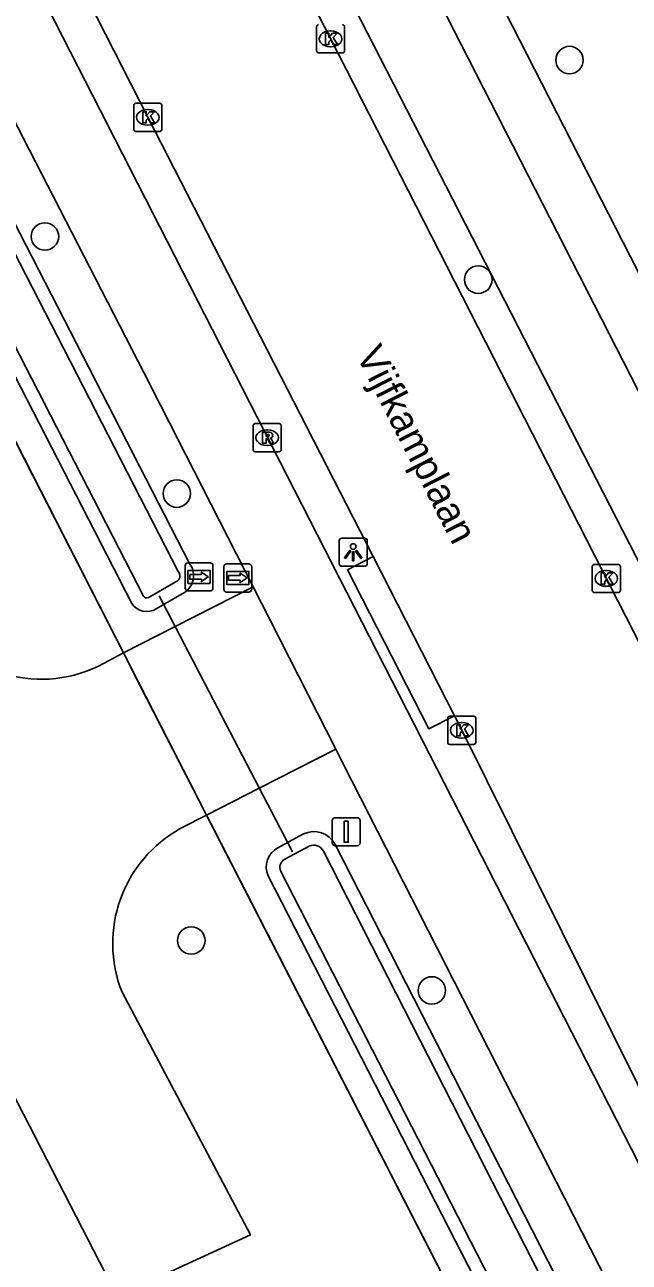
# Model space of a CAD drawing. Extents: x 158838 to 160074, y 386376 to 387776.
# Drawn here: x 159786.5 to 159807.99, y 387354.12 to 387398.14 of the extents above; entities that cross this region are included whole.
import ezdxf

# ---------------------------------------------------------------- set-up
doc = ezdxf.new("R2010")
doc.units = 0
for name, color, linetype in [('IMGEO_Berm_groen', 7, 'Continuous'), ('IMGEO_Boom', 7, 'Continuous'), ('IMGEO_Duiker', 7, 'Continuous'), ('IMGEO_Fietspad_open', 7, 'Continuous'), ('IMGEO_Hek', 7, 'Continuous'), ('IMGEO_Kolk', 7, 'Continuous'), ('IMGEO_Lichtpunt', 7, 'Continuous'), ('IMGEO_Openbare_ruimte_label', 7, 'Continuous'), ('IMGEO_Rijbaan_lokaal_open', 7, 'Continuous'), ('IMGEO_Rioolput', 7, 'Continuous'), ('IMGEO_Vlaggenmast', 7, 'Continuous'), ('IMGEO_Voetpad_open', 7, 'Continuous'), ('IMGEO_Waterloop', 7, 'Continuous'), ('IMGEO_Wegwijzer', 7, 'Continuous')]:
    doc.layers.add(name, color=color, linetype=linetype)

msp = doc.modelspace()

# ---------------------------------------------------------------- linework, layer by layer
at = {"layer": 'IMGEO_Berm_groen'}
for points in [[(159792.368, 387378.955), (159756.989, 387447.855)], [(159754.776, 387446.721), (159790.305, 387377.55)], [(159790.006, 387375.795), (159786.225, 387383.196)], [(159791.171, 387377.364), (159792.09, 387377.895)], [(159806.44, 387343.733), (159793.244, 387369.48), (159792.963, 387370.028)], [(159796.409, 387369.356), (159795.495, 387368.868)], [(159795.146, 387367.863), (159810.341, 387338.219), (159825.132, 387309.781), (159827.322, 387305.202), (159827.912, 387305.579), (159828.821, 387306.159), (159827.184, 387310.388), (159823.284, 387318.54), (159797.531, 387368.984)]]:
    msp.add_lwpolyline(points, dxfattribs=at)
for centre, radius, start, end in [((159791.789, 387378.54), 0.712, 294.9882, 35.6205), ((159790.834, 387377.905), 0.637, 213.8459, 301.9104), ((159796.779, 387368.594), 0.847, 27.4004, 115.9136), ((159795.884, 387368.17), 0.799, 119.1267, 202.5728)]:
    msp.add_arc(centre, radius, start, end, dxfattribs=at)
at = {"layer": 'IMGEO_Boom'}
for centre in [(159805.865, 387396.885), (159787.214, 387390.609), (159802.622, 387389.075), (159791.903, 387381.464), (159792.418, 387365.566), (159800.971, 387363.79)]:
    msp.add_circle(centre, 0.489, dxfattribs=at)
at = {"layer": 'IMGEO_Duiker'}
msp.add_lwpolyline([(159791.275, 387377.83), (159796.015, 387368.717)], dxfattribs=at)
at = {"layer": 'IMGEO_Fietspad_open'}
for points in [[(159833.322, 387308.736), (159743.948, 387483.569), (159721.707, 387527.076)], [(159758.471, 387448.614), (159759.831, 387445.955), (159771.699, 387422.793), (159790.728, 387385.768), (159794.612, 387378.149)], [(159918.647, 387236.535), (159918.607, 387236.565), (159908.855, 387243.859), (159904.407, 387247.493), (159901.963, 387250), (159886.918, 387265.432), (159859.238, 387294.014), (159852.761, 387301.888), (159846.894, 387310.468), (159841.816, 387319.539), (159836.803, 387329.409), (159832.191, 387338.423), (159795.722, 387409.755), (159793.998, 387413.217)], [(159791.457, 387411.953), (159827.565, 387341.517)], [(159797.555, 387372.375), (159795.231, 387376.934), (159794.612, 387378.149)], [(159797.555, 387372.375), (159797.832, 387371.833), (159811.761, 387344.505), (159818.777, 387330.765), (159829.61, 387309.487), (159831.328, 387306.411)]]:
    msp.add_lwpolyline(points, dxfattribs=at)
at = {"layer": 'IMGEO_Hek'}
for points in [[(159780.272, 387394.849), (159790.006, 387375.795)], [(159790.006, 387375.795), (159792.927, 387370.099)], [(159792.927, 387370.099), (159792.963, 387370.028), (159806.44, 387343.733)]]:
    msp.add_lwpolyline(points, dxfattribs=at)
at = {"layer": 'IMGEO_Kolk'}
for p, q in [((159796.869, 387397.215), (159796.869, 387398.067)), ((159797.357, 387397.921), (159797.382, 387397.921)), ((159797.87, 387398.067), (159797.87, 387397.215)), ((159797.796, 387397.141), (159796.944, 387397.141)), ((159797.38, 387397.361), (159797.355, 387397.361)), ((159790.37, 387394.421), (159790.37, 387395.273)), ((159790.445, 387395.347), (159791.297, 387395.347)), ((159791.371, 387395.273), (159791.371, 387394.421)), ((159790.858, 387395.127), (159790.883, 387395.127)), ((159791.297, 387394.347), (159790.445, 387394.347)), ((159790.881, 387394.567), (159790.856, 387394.567)), ((159806.749, 387378.945), (159807.601, 387378.945)), ((159806.674, 387378.019), (159806.674, 387378.871)), ((159807.162, 387378.725), (159807.187, 387378.725)), ((159807.675, 387378.871), (159807.675, 387378.019)), ((159807.185, 387378.165), (159807.16, 387378.165)), ((159807.601, 387377.945), (159806.749, 387377.945)), ((159801.534, 387372.618), (159801.534, 387373.47)), ((159801.609, 387373.544), (159802.461, 387373.544)), ((159802.022, 387373.324), (159802.047, 387373.324)), ((159802.535, 387373.47), (159802.535, 387372.618)), ((159802.045, 387372.764), (159802.02, 387372.764)), ((159802.461, 387372.544), (159801.609, 387372.544))]:
    msp.add_line(p, q, dxfattribs=at)
for points in [[(159796.869, 387397.215), (159796.869, 387398.067)], [(159797.87, 387398.067), (159797.87, 387397.215)], [(159797.19, 387397.841), (159797.313, 387397.841), (159797.313, 387397.69), (159797.443, 387397.841), (159797.607, 387397.841), (159797.461, 387397.69), (159797.614, 387397.441), (159797.462, 387397.441), (159797.377, 387397.605), (159797.313, 387397.538), (159797.313, 387397.441), (159797.19, 387397.441), (159797.19, 387397.841)], [(159797.796, 387397.141), (159796.944, 387397.141)], [(159790.37, 387394.421), (159790.37, 387395.273)], [(159790.445, 387395.347), (159791.297, 387395.347)], [(159791.371, 387395.273), (159791.371, 387394.421)], [(159790.691, 387395.047), (159790.814, 387395.047), (159790.814, 387394.896), (159790.944, 387395.047), (159791.108, 387395.047), (159790.962, 387394.896), (159791.115, 387394.647), (159790.963, 387394.647), (159790.878, 387394.811), (159790.814, 387394.744), (159790.814, 387394.647), (159790.691, 387394.647), (159790.691, 387395.047)], [(159791.297, 387394.347), (159790.445, 387394.347)], [(159806.749, 387378.945), (159807.601, 387378.945)], [(159806.674, 387378.019), (159806.674, 387378.871)], [(159806.995, 387378.645), (159807.118, 387378.645), (159807.118, 387378.494), (159807.248, 387378.645), (159807.412, 387378.645), (159807.266, 387378.494), (159807.419, 387378.245), (159807.267, 387378.245), (159807.182, 387378.409), (159807.118, 387378.342), (159807.118, 387378.245), (159806.995, 387378.245), (159806.995, 387378.645)], [(159807.675, 387378.871), (159807.675, 387378.019)], [(159807.601, 387377.945), (159806.749, 387377.945)], [(159801.534, 387372.618), (159801.534, 387373.47)], [(159801.609, 387373.544), (159802.461, 387373.544)], [(159801.855, 387373.244), (159801.978, 387373.244), (159801.978, 387373.093), (159802.108, 387373.244), (159802.272, 387373.244), (159802.126, 387373.093), (159802.279, 387372.844), (159802.127, 387372.844), (159802.042, 387373.008), (159801.978, 387372.941), (159801.978, 387372.844), (159801.855, 387372.844), (159801.855, 387373.244)], [(159802.535, 387373.47), (159802.535, 387372.618)], [(159802.461, 387372.544), (159801.609, 387372.544)]]:
    msp.add_lwpolyline(points, dxfattribs=at)
for centre, start, end in [((159796.946, 387398.065), 91.552, 178.448), ((159796.946, 387398.065), 91.552, 178.448), ((159797.794, 387398.065), 1.552, 88.448), ((159797.794, 387398.065), 1.552, 88.448), ((159796.946, 387397.217), 181.552, 268.448), ((159796.946, 387397.217), 181.552, 268.448), ((159797.794, 387397.217), 271.552, 358.448), ((159797.794, 387397.217), 271.552, 358.448), ((159790.447, 387395.271), 91.552, 178.448), ((159790.447, 387395.271), 91.552, 178.448), ((159791.295, 387395.271), 1.552, 88.448), ((159791.295, 387395.271), 1.552, 88.448), ((159790.447, 387394.423), 181.552, 268.448), ((159790.447, 387394.423), 181.552, 268.448), ((159791.295, 387394.423), 271.552, 358.448), ((159791.295, 387394.423), 271.552, 358.448), ((159806.751, 387378.869), 91.552, 178.448), ((159806.751, 387378.869), 91.552, 178.448), ((159807.599, 387378.869), 1.552, 88.448), ((159807.599, 387378.869), 1.552, 88.448), ((159806.751, 387378.021), 181.552, 268.448), ((159806.751, 387378.021), 181.552, 268.448), ((159807.599, 387378.021), 271.552, 358.448), ((159807.599, 387378.021), 271.552, 358.448), ((159801.611, 387373.468), 91.552, 178.448), ((159801.611, 387373.468), 91.552, 178.448), ((159802.459, 387373.468), 1.552, 88.448), ((159802.459, 387373.468), 1.552, 88.448), ((159801.611, 387372.62), 181.552, 268.448), ((159801.611, 387372.62), 181.552, 268.448), ((159802.459, 387372.62), 271.552, 358.448), ((159802.459, 387372.62), 271.552, 358.448)]:
    msp.add_arc(centre, 0.0765, start, end, dxfattribs=at)
for centre, major_axis, ratio, start_param, end_param in [((159797.356, 387397.641), (-0.387, 0.002), 0.722429, 4.712389, 7.853982), ((159797.381, 387397.641), (-0.39, 0.002), 0.717154, 1.570796, 4.712389), ((159790.857, 387394.847), (-0.387, 0.002), 0.722429, 4.712389, 7.853982), ((159790.882, 387394.847), (-0.39, 0.002), 0.717154, 1.570796, 4.712389), ((159807.161, 387378.445), (-0.387, 0.002), 0.722429, 4.712389, 7.853982), ((159807.186, 387378.445), (-0.39, 0.002), 0.717154, 1.570796, 4.712389), ((159802.021, 387373.044), (-0.387, 0.002), 0.722429, 4.712389, 7.853982), ((159802.046, 387373.044), (-0.39, 0.002), 0.717154, 1.570796, 4.712389)]:
    msp.add_ellipse(centre, major_axis=major_axis, ratio=ratio, start_param=start_param, end_param=end_param, dxfattribs=at)
at = {"layer": 'IMGEO_Lichtpunt'}
for p, q in [((159798.578, 387379.877), (159797.77, 387379.877)), ((159798.578, 387379.877), (159797.77, 387379.877)), ((159797.676, 387379.782), (159797.676, 387378.975)), ((159797.676, 387379.782), (159797.676, 387378.975)), ((159798.672, 387378.975), (159798.672, 387379.782)), ((159798.672, 387378.975), (159798.672, 387379.782)), ((159797.77, 387378.881), (159798.578, 387378.881)), ((159797.77, 387378.881), (159798.578, 387378.881))]:
    msp.add_line(p, q, dxfattribs=at)
for points in [[(159798.05, 387379.446), (159798.089, 387379.418), (159797.901, 387379.156), (159797.863, 387379.183), (159798.05, 387379.446)], [(159798.152, 387379.398), (159798.199, 387379.398), (159798.199, 387379.076), (159798.152, 387379.076), (159798.152, 387379.398)], [(159798.262, 387379.418), (159798.3, 387379.445), (159798.487, 387379.183), (159798.448, 387379.155), (159798.262, 387379.418)]]:
    msp.add_lwpolyline(points, dxfattribs=at)
msp.add_circle((159798.175, 387379.58), 0.0994, dxfattribs=at)
for centre, start, end in [((159797.77, 387379.782), 90, 180), ((159797.77, 387379.782), 90, 180), ((159798.578, 387379.782), 0, 90), ((159798.578, 387379.782), 0, 90), ((159797.77, 387378.975), 180, 270), ((159797.77, 387378.975), 180, 270), ((159798.578, 387378.975), 270, 0), ((159798.578, 387378.975), 270, 360)]:
    msp.add_arc(centre, 0.0946, start, end, dxfattribs=at)
at = {"layer": 'IMGEO_Rijbaan_lokaal_open'}
for points in [[(159745.658, 387483.102), (159746.825, 387480.834), (159753.839, 387467.306), (159762.733, 387449.881), (159772.565, 387430.656), (159776.366, 387423.23), (159781.525, 387413.188), (159790.867, 387394.858), (159798.879, 387379.221)], [(159826.354, 387340.898), (159797.363, 387397.651), (159790.317, 387411.386)], [(159798.879, 387379.221), (159801.773, 387373.56)], [(159789.122, 387375.33), (159790.006, 387375.795)], [(159790.006, 387375.795), (159790.617, 387374.604), (159792.927, 387370.099), (159792.963, 387370.028)], [(159801.773, 387373.56), (159802.035, 387373.044), (159809.154, 387358.698), (159823.539, 387330.612), (159833.48, 387311.098), (159834.401, 387309.349)], [(159792.963, 387370.028), (159792.044, 387369.558)], [(159789.954, 387363.73), (159794.521, 387355.097), (159789.782, 387352.91), (159785.401, 387361.413)]]:
    msp.add_lwpolyline(points, dxfattribs=at)
for centre, radius, start, end in [((159787.082, 387379.511), 4.652, 207.9711, 296.0054), ((159794.308, 387365.457), 4.684, 118.9027, 201.6402)]:
    msp.add_arc(centre, radius, start, end, dxfattribs=at)
at = {"layer": 'IMGEO_Rioolput'}
for p, q in [((159794.615, 387383.026), (159794.615, 387383.878)), ((159794.69, 387383.952), (159795.542, 387383.952)), ((159795.616, 387383.878), (159795.616, 387383.026)), ((159795.103, 387383.732), (159795.128, 387383.732)), ((159795.542, 387382.952), (159794.69, 387382.952)), ((159795.126, 387383.172), (159795.101, 387383.172))]:
    msp.add_line(p, q, dxfattribs=at)
for points in [[(159794.615, 387383.026), (159794.615, 387383.878)], [(159794.69, 387383.952), (159795.542, 387383.952)], [(159795.616, 387383.878), (159795.616, 387383.026)], [(159795.204, 387383.65), (159794.952, 387383.652), (159794.952, 387383.252)], [(159794.952, 387383.252), (159795.076, 387383.252), (159795.076, 387383.414), (159795.087, 387383.414)], [(159795.13, 387383.571), (159795.076, 387383.571), (159795.076, 387383.49)], [(159795.076, 387383.49), (159795.128, 387383.49)], [(159795.134, 387383.385), (159795.205, 387383.252), (159795.345, 387383.252), (159795.28, 387383.378)], [(159795.542, 387382.952), (159794.69, 387382.952)]]:
    msp.add_lwpolyline(points, dxfattribs=at)
for centre, radius, start, end in [((159794.692, 387383.876), 0.0765, 91.552, 178.448), ((159794.692, 387383.876), 0.0765, 91.552, 178.448), ((159795.54, 387383.876), 0.0765, 1.552, 88.448), ((159795.54, 387383.876), 0.0765, 1.552, 88.448), ((159795.086, 387383.361), 0.0533, 26.0293, 88.6989), ((159795.112, 387383.679), 0.19, 274.7715, 282.9687), ((159795.136, 387383.475), 0.0964, 77.0061, 93.1865), ((159795.15, 387383.532), 0.0378, 276.6634, 79.6772), ((159795.203, 387383.54), 0.109, 350.3612, 89.416), ((159795.201, 387383.54), 0.112, 277.5842, 350.9817), ((159795.185, 387383.325), 0.108, 29.5134, 73.7905), ((159794.692, 387383.028), 0.0765, 181.552, 268.448), ((159794.692, 387383.028), 0.0765, 181.552, 268.448), ((159795.54, 387383.028), 0.0765, 271.552, 358.448), ((159795.54, 387383.028), 0.0765, 271.552, 358.448)]:
    msp.add_arc(centre, radius, start, end, dxfattribs=at)
for centre, major_axis, ratio, start_param, end_param in [((159795.102, 387383.452), (-0.387, 0.002), 0.722429, 4.712389, 7.853982), ((159795.127, 387383.452), (-0.39, 0.002), 0.717154, 1.570796, 4.712389)]:
    msp.add_ellipse(centre, major_axis=major_axis, ratio=ratio, start_param=start_param, end_param=end_param, dxfattribs=at)
at = {"layer": 'IMGEO_Vlaggenmast'}
for p, q in [((159797.431, 387369.036), (159797.431, 387369.836)), ((159797.431, 387369.836), (159797.431, 387369.036)), ((159797.531, 387369.936), (159798.321, 387369.936)), ((159798.321, 387369.936), (159797.531, 387369.936)), ((159798.421, 387369.836), (159798.421, 387369.036)), ((159798.421, 387369.036), (159798.421, 387369.836)), ((159798.321, 387368.936), (159797.531, 387368.936)), ((159797.531, 387368.936), (159798.321, 387368.936))]:
    msp.add_line(p, q, dxfattribs=at)
msp.add_lwpolyline([(159797.851, 387369.811), (159798.001, 387369.811), (159798.001, 387369.061), (159797.851, 387369.061), (159797.851, 387369.811)], dxfattribs=at)
for centre, start, end in [((159797.531, 387369.836), 90, 180), ((159797.531, 387369.836), 90, 180), ((159798.321, 387369.836), 0, 90), ((159798.321, 387369.836), 360, 90), ((159797.531, 387369.036), 180, 270), ((159797.531, 387369.036), 180, 270), ((159798.321, 387369.036), 270, 0), ((159798.321, 387369.036), 270, 0)]:
    msp.add_arc(centre, 0.1, start, end, dxfattribs=at)
at = {"layer": 'IMGEO_Voetpad_open'}
for points in [[(159831.661, 387343.665), (159797.539, 387410.433), (159796.356, 387412.739)], [(159801.773, 387373.56), (159800.865, 387373.096), (159797.971, 387378.757), (159798.879, 387379.221)], [(159794.612, 387378.149), (159791.845, 387376.735), (159790.006, 387375.795)], [(159792.963, 387370.028), (159794.835, 387370.985), (159797.555, 387372.375)]]:
    msp.add_lwpolyline(points, dxfattribs=at)
at = {"layer": 'IMGEO_Waterloop'}
for points in [[(159791.991, 387378.641), (159791.944, 387378.719), (159756.558, 387447.633)], [(159755.208, 387446.942), (159790.714, 387377.815)], [(159790.891, 387377.766), (159790.939, 387377.791), (159791.849, 387378.316), (159791.916, 387378.354)], [(159795.742, 387368.456), (159796.609, 387368.919)], [(159797.114, 387368.746), (159822.854, 387318.327), (159826.743, 387310.198), (159828.232, 387306.352), (159827.693, 387306.004), (159827.521, 387305.898), (159825.561, 387309.995), (159810.767, 387338.439), (159809.344, 387341.214), (159795.59, 387368.047)]]:
    msp.add_lwpolyline(points, dxfattribs=at)
for centre, radius, start, end in [((159791.789, 387378.54), 0.226, 304.2389, 26.4706), ((159790.834, 387377.903), 0.148, 216.2971, 292.7549), ((159796.778, 387368.588), 0.371, 25.1529, 117.0268), ((159795.887, 387368.169), 0.321, 116.8051, 202.4209)]:
    msp.add_arc(centre, radius, start, end, dxfattribs=at)
at = {"layer": 'IMGEO_Wegwijzer'}
for p, q in [((159792.298, 387379.001), (159793.088, 387379.001)), ((159793.088, 387379.001), (159792.298, 387379.001)), ((159793.675, 387378.963), (159794.465, 387378.963)), ((159794.465, 387378.963), (159793.675, 387378.963)), ((159792.198, 387378.101), (159792.198, 387378.901)), ((159792.198, 387378.901), (159792.198, 387378.101)), ((159793.188, 387378.901), (159793.188, 387378.101)), ((159793.188, 387378.101), (159793.188, 387378.901)), ((159793.575, 387378.063), (159793.575, 387378.863)), ((159793.575, 387378.863), (159793.575, 387378.063)), ((159794.565, 387378.863), (159794.565, 387378.063)), ((159794.565, 387378.063), (159794.565, 387378.863)), ((159793.088, 387378.001), (159792.298, 387378.001)), ((159792.298, 387378.001), (159793.088, 387378.001)), ((159794.465, 387377.963), (159793.675, 387377.963)), ((159793.675, 387377.963), (159794.465, 387377.963))]:
    msp.add_line(p, q, dxfattribs=at)
for points in [[(159792.299, 387378.733), (159793.087, 387378.733), (159793.087, 387378.269), (159792.299, 387378.269), (159792.299, 387378.733)], [(159792.364, 387378.585), (159792.364, 387378.501), (159792.364, 387378.417), (159792.775, 387378.417), (159792.775, 387378.334), (159793.022, 387378.501), (159792.775, 387378.668), (159792.775, 387378.585), (159792.364, 387378.585)], [(159793.676, 387378.695), (159794.464, 387378.695), (159794.464, 387378.231), (159793.676, 387378.231), (159793.676, 387378.695)], [(159793.741, 387378.547), (159793.741, 387378.463), (159793.741, 387378.379), (159794.152, 387378.379), (159794.152, 387378.296), (159794.399, 387378.463), (159794.152, 387378.63), (159794.152, 387378.547), (159793.741, 387378.547)]]:
    msp.add_lwpolyline(points, dxfattribs=at)
for centre, start, end in [((159792.298, 387378.901), 90, 180), ((159792.298, 387378.901), 90, 180), ((159793.088, 387378.901), 0, 90), ((159793.088, 387378.901), 360, 90), ((159793.675, 387378.863), 90, 180), ((159793.675, 387378.863), 90, 180), ((159794.465, 387378.863), 0, 90), ((159794.465, 387378.863), 360, 90), ((159792.298, 387378.101), 180, 270), ((159792.298, 387378.101), 180, 270), ((159793.088, 387378.101), 270, 0), ((159793.088, 387378.101), 270, 0), ((159793.675, 387378.063), 180, 270), ((159793.675, 387378.063), 180, 270), ((159794.465, 387378.063), 270, 0), ((159794.465, 387378.063), 270, 0)]:
    msp.add_arc(centre, 0.1, start, end, dxfattribs=at)

# ---------------------------------------------------------------- texts
at = {"layer": 'IMGEO_Openbare_ruimte_label'}
msp.add_text('Vijfkamplaan', height=1, rotation=297.0517, dxfattribs=at).set_placement((159798.256, 387386.405))

doc.saveas('drawing.dxf')
